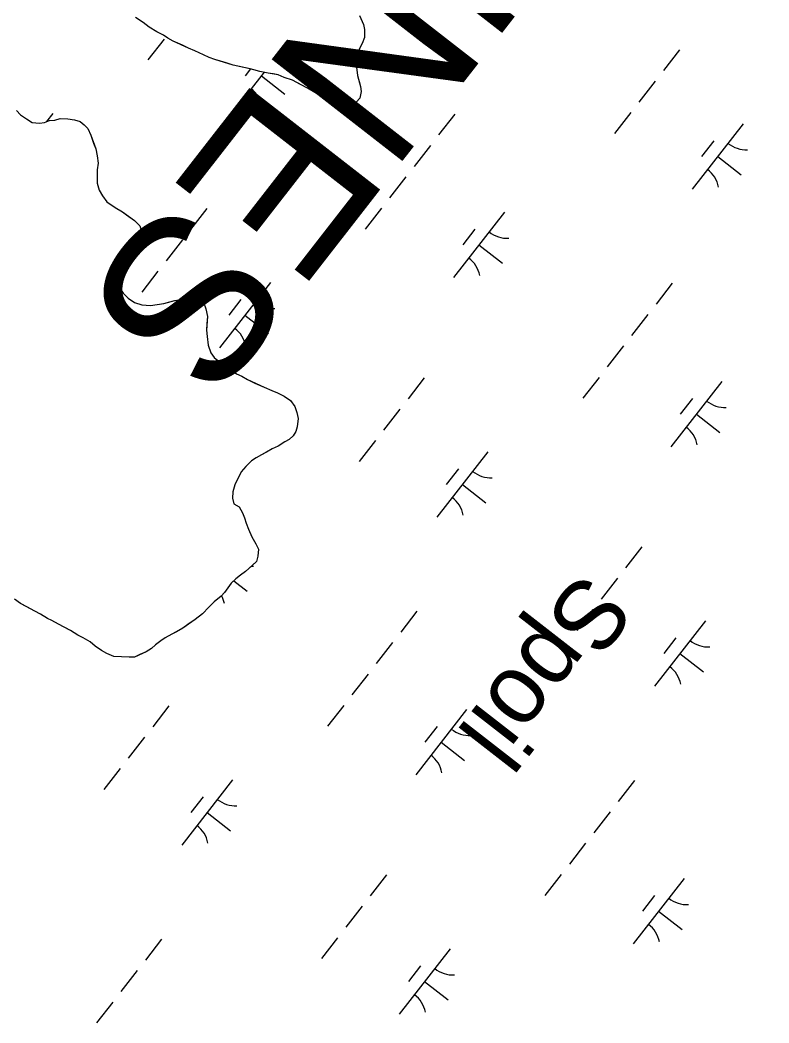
# Model space of a CAD drawing. Extents: x 3888273 to 3909528, y 158682 to 181032.
# Drawn here: x 3896083 to 3896535, y 166015 to 166620 of the extents above; entities that cross this region are included whole.
import ezdxf

# ---------------------------------------------------------------- set-up
doc = ezdxf.new("R2010")
doc.units = 0
for name, color, linetype in [('V-CHAN-SPOL', 7, 'Continuous'), ('V-TOPO-GNAM-IDEN', 7, 'Continuous'), ('V-TOPO-SHOR', 7, 'Continuous'), ('V-WETL-SWMP', 7, 'Continuous')]:
    doc.layers.add(name, color=color, linetype=linetype)

msp = doc.modelspace()

# ---------------------------------------------------------------- linework, layer by layer
at = {"layer": 'V-TOPO-SHOR'}
for points in [[(3896288.11, 166622.95), (3896290.57, 166617.44), (3896291.05, 166614.45), (3896291.02, 166609.7), (3896289.74, 166605.97), (3896287.98, 166602.99), (3896286.45, 166598.76), (3896285.92, 166594.27), (3896286.39, 166590.02), (3896286.87, 166586.77), (3896287.84, 166583.02), (3896288.57, 166580.02), (3896289.05, 166577.02), (3896288.27, 166573.03), (3896286.26, 166570.8), (3896283.75, 166568.32), (3896280.24, 166566.6), (3896276, 166566.63), (3896272.52, 166569.15), (3896268.05, 166572.17), (3896264.57, 166574.44), (3896261.59, 166576.21), (3896256.61, 166578.99), (3896252.39, 166581.26), (3896247.66, 166583.79), (3896242.68, 166585.57), (3896238.95, 166587.1), (3896235.96, 166587.62), (3896232.97, 166588.13), (3896227.98, 166589.17), (3896224.99, 166589.94), (3896222, 166590.71), (3896217.27, 166591.74), (3896211.78, 166593.02), (3896207.55, 166594.3), (3896200.82, 166596.34), (3896197.34, 166597.61), (3896193.85, 166599.13), (3896188.63, 166601.66), (3896184.9, 166603.19), (3896181.17, 166604.96), (3896175.69, 166607.49), (3896172.46, 166609.26), (3896169.73, 166611.03), (3896165.75, 166613.05), (3896161.02, 166615.83), (3896157.55, 166618.6), (3896152.83, 166621.62)], [(3896081.06, 166565.46), (3896083.54, 166562.95), (3896087.02, 166560.43), (3896090.5, 166558.4), (3896094.99, 166557.87), (3896097.99, 166558.35), (3896100.99, 166559.58), (3896104.23, 166559.81), (3896107.49, 166560.78), (3896111.98, 166560.5), (3896115.97, 166559.98), (3896119.45, 166558.96), (3896121.94, 166556.94), (3896124.17, 166554.68), (3896125.89, 166550.68), (3896127.6, 166545.92), (3896128.83, 166542.42), (3896129.8, 166538.17), (3896130.27, 166533.68), (3896129.74, 166529.68), (3896129.71, 166525.94), (3896129.68, 166521.7), (3896130.9, 166517.45), (3896132.88, 166513.94), (3896135.6, 166510.43), (3896140.56, 166506.9), (3896145.04, 166504.37)], [(3896145.04, 166504.37), (3896147.52, 166502.61), (3896152.24, 166499.08), (3896155.46, 166495.82), (3896156.69, 166492.06), (3896155.66, 166487.58), (3896152.89, 166483.85), (3896150.62, 166480.87), (3896147.85, 166477.4), (3896145.58, 166473.67), (3896143.05, 166468.95), (3896142.28, 166465.95), (3896142.01, 166461.96), (3896143.23, 166458.71), (3896145.46, 166455.2), (3896148.43, 166452.19), (3896152.16, 166449.67), (3896156.64, 166448.14), (3896161.88, 166447.85), (3896165.87, 166448.32), (3896169.87, 166449.04), (3896172.87, 166449.77), (3896176.62, 166450.75), (3896180.62, 166451.47), (3896184.37, 166452.19), (3896187.62, 166452.17), (3896190.6, 166451.4), (3896193.84, 166449.88), (3896195.31, 166445.88), (3896196.28, 166441.13), (3896196, 166436.64), (3896195.72, 166432.9), (3896196.19, 166429.15), (3896196.66, 166423.9), (3896198.37, 166419.15), (3896200.35, 166416.39), (3896203.58, 166413.87), (3896207.05, 166411.36), (3896210.28, 166409.09), (3896213.76, 166406.57), (3896217, 166405.05), (3896220.48, 166403.03), (3896224.95, 166401), (3896230.43, 166398.47), (3896235.16, 166396.44), (3896238.64, 166395.16), (3896242.62, 166393.14), (3896246.35, 166390.37), (3896249.07, 166386.86), (3896250.29, 166383.11), (3896251.02, 166379.61), (3896250.48, 166374.62), (3896249.71, 166371.63), (3896247.95, 166369.14), (3896245.69, 166366.91), (3896242.93, 166365.43), (3896238.92, 166362.97)], [(3896238.92, 166362.97), (3896235.42, 166361.24), (3896231.91, 166359.27), (3896228.9, 166357.54), (3896225.64, 166355.82), (3896222.89, 166354.09), (3896219.37, 166350.62), (3896216.6, 166347.39), (3896214.58, 166343.17), (3896212.81, 166339.43), (3896211.53, 166335.2), (3896211.5, 166331.45), (3896212.23, 166327.96), (3896215.46, 166326.19), (3896217.43, 166322.68), (3896218.66, 166319.68), (3896219.64, 166316.42), (3896221.11, 166312.67), (3896223.08, 166308.16), (3896225.54, 166303.9), (3896227.02, 166300.65), (3896226.74, 166296.41), (3896225.97, 166293.17), (3896222.95, 166290.45), (3896219.19, 166287.23), (3896216.18, 166285), (3896213.42, 166282.77), (3896210.66, 166280.05), (3896208.64, 166277.31), (3896206.62, 166274.58), (3896204.61, 166272.35), (3896200.35, 166268.88), (3896197.08, 166265.66), (3896193.31, 166261.69), (3896188.79, 166258.23), (3896184.53, 166255.26), (3896181.52, 166253.04), (3896177.51, 166250.82), (3896174.75, 166249.34), (3896170.75, 166247.12), (3896168.24, 166245.39), (3896164.98, 166242.92), (3896162.46, 166240.69), (3896159.21, 166238.71), (3896155.45, 166236.99), (3896152.2, 166235.52), (3896148.95, 166235.54), (3896144.46, 166235.57), (3896139.72, 166235.85), (3896135.49, 166237.63), (3896132.25, 166239.4), (3896128.53, 166242.17), (3896125.55, 166244.68), (3896121.33, 166247.21), (3896118.09, 166248.73), (3896113.62, 166251.5), (3896109.39, 166253.78), (3896106.41, 166255.3), (3896102.43, 166257.57), (3896099.69, 166258.84), (3896095.47, 166261.36), (3896091.74, 166263.38), (3896087.76, 166265.66), (3896083.53, 166267.93), (3896079.8, 166270.45)]]:
    msp.add_lwpolyline(points, dxfattribs=at)
at = {"layer": 'V-WETL-SWMP'}
for p, q in [((3896157.55, 166618.6), (3896152.83, 166621.63)), ((3896288.11, 166622.95), (3896290.57, 166617.44)), ((3896161.02, 166615.83), (3896157.55, 166618.6)), ((3896165.75, 166613.05), (3896161.02, 166615.83)), ((3896290.57, 166617.44), (3896291.05, 166614.45)), ((3896291.05, 166614.45), (3896291.02, 166609.7)), ((3896170.08, 166608.71), (3896160.25, 166596.08)), ((3896169.73, 166611.03), (3896165.75, 166613.05)), ((3896172.46, 166609.26), (3896169.73, 166611.03)), ((3896175.69, 166607.49), (3896172.46, 166609.26)), ((3896291.02, 166609.7), (3896289.74, 166605.97)), ((3896184.9, 166603.19), (3896175.69, 166607.49)), ((3896188.63, 166601.66), (3896184.9, 166603.19)), ((3896193.85, 166599.13), (3896188.63, 166601.66)), ((3896287.98, 166602.99), (3896286.45, 166598.75)), ((3896289.74, 166605.97), (3896287.98, 166602.99)), ((3896481.28, 166602.24), (3896471.46, 166589.61)), ((3896197.34, 166597.61), (3896193.85, 166599.13)), ((3896200.83, 166596.34), (3896197.34, 166597.61)), ((3896211.78, 166593.02), (3896200.83, 166596.34)), ((3896286.45, 166598.75), (3896285.92, 166594.26)), ((3896222, 166590.71), (3896211.78, 166593.02)), ((3896222.3, 166590.63), (3896219.09, 166586.5)), ((3896227.98, 166589.17), (3896222, 166590.71)), ((3896285.92, 166594.26), (3896286.39, 166590.02)), ((3896286.39, 166590.02), (3896286.87, 166586.77)), ((3896230.53, 166588.64), (3896213.52, 166566.77)), ((3896232.97, 166588.13), (3896227.98, 166589.17)), ((3896228.87, 166586.5), (3896243.07, 166575.45)), ((3896238.95, 166587.1), (3896232.97, 166588.13)), ((3896242.68, 166585.57), (3896238.95, 166587.1)), ((3896247.66, 166583.79), (3896242.68, 166585.57)), ((3896256.62, 166578.99), (3896247.66, 166583.79)), ((3896286.87, 166586.77), (3896288.57, 166580.02)), ((3896264.57, 166574.44), (3896256.62, 166578.99)), ((3896288.57, 166580.02), (3896289.05, 166577.02)), ((3896466.54, 166583.3), (3896456.72, 166570.67)), ((3896272.52, 166569.15), (3896264.57, 166574.44)), ((3896288.27, 166573.03), (3896286.26, 166570.8)), ((3896289.05, 166577.02), (3896288.27, 166573.03)), ((3896081.06, 166565.46), (3896083.54, 166562.94)), ((3896276, 166566.63), (3896272.52, 166569.15)), ((3896280.24, 166566.6), (3896276, 166566.63)), ((3896283.75, 166568.32), (3896280.24, 166566.6)), ((3896286.26, 166570.8), (3896283.75, 166568.32)), ((3896083.54, 166562.94), (3896087.02, 166560.43)), ((3896087.02, 166560.43), (3896090.5, 166558.4)), ((3896097.99, 166558.35), (3896100.99, 166559.58)), ((3896102.98, 166563.78), (3896099.11, 166558.81)), ((3896100.99, 166559.58), (3896104.23, 166559.81)), ((3896104.23, 166559.81), (3896107.49, 166560.78)), ((3896107.49, 166560.78), (3896111.98, 166560.51)), ((3896111.98, 166560.51), (3896115.97, 166559.98)), ((3896115.97, 166559.98), (3896119.45, 166558.96)), ((3896345.57, 166563.39), (3896335.75, 166550.76)), ((3896451.81, 166564.35), (3896441.98, 166551.73)), ((3896090.5, 166558.4), (3896094.99, 166557.87)), ((3896094.99, 166557.87), (3896097.99, 166558.35)), ((3896119.45, 166558.96), (3896121.94, 166556.94)), ((3896121.94, 166556.94), (3896124.17, 166554.68)), ((3896124.17, 166554.68), (3896125.89, 166550.68)), ((3896519.65, 166557.56), (3896488.94, 166518.1)), ((3896125.89, 166550.68), (3896128.83, 166542.42)), ((3896501.89, 166547.3), (3896494.52, 166537.83)), ((3896128.83, 166542.42), (3896129.8, 166538.17)), ((3896330.83, 166544.44), (3896321.01, 166531.82)), ((3896129.8, 166538.17), (3896130.26, 166533.67)), ((3896504.29, 166537.83), (3896518.5, 166526.77)), ((3896129.74, 166529.68), (3896129.68, 166521.7)), ((3896130.26, 166533.67), (3896129.74, 166529.68)), ((3896316.1, 166525.5), (3896306.27, 166512.88)), ((3896129.68, 166521.7), (3896130.9, 166517.45)), ((3896130.9, 166517.45), (3896132.88, 166513.94)), ((3896132.88, 166513.94), (3896135.6, 166510.43)), ((3896135.6, 166510.43), (3896140.56, 166506.9)), ((3896140.56, 166506.9), (3896145.04, 166504.37)), ((3896195.9, 166506.32), (3896186.07, 166493.69)), ((3896301.36, 166506.56), (3896291.53, 166493.93)), ((3896145.04, 166504.37), (3896152.24, 166499.08)), ((3896152.24, 166499.08), (3896155.46, 166495.82)), ((3896375.5, 166504.09), (3896344.8, 166464.63)), ((3896155.46, 166495.82), (3896156.69, 166492.06)), ((3896357.74, 166493.83), (3896350.38, 166484.36)), ((3896155.66, 166487.58), (3896150.62, 166480.87)), ((3896156.69, 166492.06), (3896155.66, 166487.58)), ((3896181.16, 166487.38), (3896171.33, 166474.75)), ((3896150.62, 166480.87), (3896147.85, 166477.4)), ((3896360.15, 166484.36), (3896374.36, 166473.3)), ((3896147.85, 166477.4), (3896145.58, 166473.67)), ((3896143.05, 166468.95), (3896142.28, 166465.96)), ((3896145.58, 166473.67), (3896143.05, 166468.95)), ((3896166.42, 166468.44), (3896156.59, 166455.81)), ((3896142.28, 166465.96), (3896142.01, 166461.96)), ((3896142.01, 166461.96), (3896143.23, 166458.71)), ((3896143.23, 166458.71), (3896145.46, 166455.2)), ((3896234.26, 166461.64), (3896203.56, 166422.18)), ((3896476.85, 166461.24), (3896467.03, 166448.61)), ((3896145.46, 166455.2), (3896148.43, 166452.19)), ((3896148.43, 166452.19), (3896152.16, 166449.66)), ((3896169.87, 166449.05), (3896176.62, 166450.75)), ((3896176.62, 166450.75), (3896184.37, 166452.19)), ((3896184.37, 166452.19), (3896187.61, 166452.17)), ((3896187.61, 166452.17), (3896190.6, 166451.4)), ((3896190.6, 166451.4), (3896193.84, 166449.88)), ((3896216.5, 166451.38), (3896209.13, 166441.91)), ((3896152.16, 166449.66), (3896156.64, 166448.14)), ((3896156.64, 166448.14), (3896161.88, 166447.85)), ((3896161.88, 166447.85), (3896165.87, 166448.32)), ((3896165.87, 166448.32), (3896169.87, 166449.05)), ((3896193.84, 166449.88), (3896195.31, 166445.88)), ((3896195.31, 166445.88), (3896196.27, 166441.13)), ((3896196.27, 166441.13), (3896195.72, 166432.89)), ((3896218.91, 166441.91), (3896233.11, 166430.85)), ((3896462.11, 166442.3), (3896452.29, 166429.67)), ((3896195.72, 166432.89), (3896196.19, 166429.15)), ((3896196.19, 166429.15), (3896196.66, 166423.9)), ((3896196.66, 166423.9), (3896198.37, 166419.15)), ((3896447.38, 166423.36), (3896437.55, 166410.73)), ((3896198.37, 166419.15), (3896200.35, 166416.39)), ((3896200.35, 166416.39), (3896203.58, 166413.87)), ((3896203.58, 166413.87), (3896213.76, 166406.57)), ((3896213.76, 166406.57), (3896217, 166405.05)), ((3896217, 166405.05), (3896220.48, 166403.03)), ((3896220.48, 166403.03), (3896230.43, 166398.47)), ((3896327.18, 166404.17), (3896317.35, 166391.55)), ((3896432.64, 166404.42), (3896422.81, 166391.79)), ((3896506.78, 166401.94), (3896476.08, 166362.48)), ((3896230.43, 166398.47), (3896235.16, 166396.44)), ((3896235.16, 166396.44), (3896238.64, 166395.16)), ((3896238.64, 166395.16), (3896242.62, 166393.14)), ((3896242.62, 166393.14), (3896246.35, 166390.37)), ((3896246.35, 166390.37), (3896249.07, 166386.86)), ((3896489.02, 166391.69), (3896481.66, 166382.21)), ((3896249.07, 166386.86), (3896250.29, 166383.11)), ((3896312.44, 166385.23), (3896302.61, 166372.6)), ((3896250.29, 166383.11), (3896251.02, 166379.61)), ((3896251.02, 166379.61), (3896250.48, 166374.62)), ((3896491.43, 166382.21), (3896505.64, 166371.16)), ((3896249.71, 166371.63), (3896247.95, 166369.14)), ((3896250.48, 166374.62), (3896249.71, 166371.63)), ((3896245.69, 166366.91), (3896242.93, 166365.43)), ((3896247.95, 166369.14), (3896245.69, 166366.91)), ((3896297.7, 166366.29), (3896287.87, 166353.66)), ((3896235.42, 166361.24), (3896228.9, 166357.54)), ((3896238.92, 166362.97), (3896235.42, 166361.24)), ((3896242.93, 166365.43), (3896238.92, 166362.97)), ((3896365.54, 166359.49), (3896334.84, 166320.03)), ((3896222.89, 166354.09), (3896219.37, 166350.62)), ((3896225.65, 166355.82), (3896222.89, 166354.09)), ((3896228.9, 166357.54), (3896225.65, 166355.82)), ((3896216.6, 166347.39), (3896212.81, 166339.43)), ((3896219.37, 166350.62), (3896216.6, 166347.39)), ((3896347.78, 166349.24), (3896340.41, 166339.77)), ((3896211.53, 166335.2), (3896211.5, 166331.46)), ((3896212.81, 166339.43), (3896211.53, 166335.2)), ((3896350.19, 166339.76), (3896364.4, 166328.71)), ((3896211.5, 166331.46), (3896212.23, 166327.96)), ((3896212.23, 166327.96), (3896215.46, 166326.19)), ((3896215.46, 166326.19), (3896217.43, 166322.68)), ((3896217.43, 166322.68), (3896218.66, 166319.68)), ((3896218.66, 166319.68), (3896219.64, 166316.42)), ((3896219.64, 166316.42), (3896221.11, 166312.67)), ((3896221.11, 166312.67), (3896223.08, 166308.16)), ((3896223.08, 166308.16), (3896225.54, 166303.9)), ((3896225.54, 166303.9), (3896227.02, 166300.65)), ((3896227.02, 166300.65), (3896226.74, 166296.41)), ((3896458.46, 166302.03), (3896448.63, 166289.4)), ((3896225.97, 166293.17), (3896219.19, 166287.23)), ((3896226.74, 166296.41), (3896225.97, 166293.17)), ((3896219.19, 166287.23), (3896216.18, 166285)), ((3896213.42, 166282.77), (3896210.65, 166280.05)), ((3896212.16, 166281.53), (3896220.25, 166275.24)), ((3896216.18, 166285), (3896213.42, 166282.77)), ((3896443.72, 166283.09), (3896433.89, 166270.46)), ((3896210.65, 166280.05), (3896206.62, 166274.58)), ((3896083.53, 166267.93), (3896079.8, 166270.45)), ((3896200.35, 166268.88), (3896197.08, 166265.66)), ((3896204.61, 166272.35), (3896200.35, 166268.88)), ((3896206.62, 166274.58), (3896204.61, 166272.35)), ((3896095.47, 166261.36), (3896083.53, 166267.93)), ((3896197.08, 166265.66), (3896193.31, 166261.69)), ((3896322.75, 166263.18), (3896312.92, 166250.55)), ((3896428.98, 166264.15), (3896419.16, 166251.52)), ((3896099.69, 166258.84), (3896095.47, 166261.36)), ((3896102.43, 166257.57), (3896099.69, 166258.84)), ((3896106.41, 166255.3), (3896102.43, 166257.57)), ((3896188.79, 166258.23), (3896181.52, 166253.04)), ((3896193.31, 166261.69), (3896188.79, 166258.23)), ((3896496.82, 166257.35), (3896466.12, 166217.89)), ((3896113.62, 166251.5), (3896106.41, 166255.3)), ((3896118.09, 166248.73), (3896113.62, 166251.5)), ((3896181.52, 166253.04), (3896170.75, 166247.12)), ((3896121.33, 166247.21), (3896118.09, 166248.73)), ((3896125.55, 166244.68), (3896121.33, 166247.21)), ((3896128.53, 166242.17), (3896125.55, 166244.68)), ((3896168.24, 166245.39), (3896164.98, 166242.92)), ((3896170.75, 166247.12), (3896168.24, 166245.39)), ((3896479.06, 166247.09), (3896471.7, 166237.62)), ((3896132.26, 166239.4), (3896128.53, 166242.17)), ((3896135.49, 166237.63), (3896132.26, 166239.4)), ((3896159.21, 166238.71), (3896152.2, 166235.52)), ((3896162.46, 166240.69), (3896159.21, 166238.71)), ((3896164.98, 166242.92), (3896162.46, 166240.69)), ((3896308.01, 166244.24), (3896298.18, 166231.61)), ((3896139.72, 166235.85), (3896135.49, 166237.63)), ((3896144.46, 166235.57), (3896139.72, 166235.85)), ((3896152.2, 166235.52), (3896144.46, 166235.57)), ((3896481.47, 166237.62), (3896495.68, 166226.57)), ((3896293.27, 166225.29), (3896283.45, 166212.67)), ((3896173.07, 166206.11), (3896163.24, 166193.48)), ((3896278.53, 166206.35), (3896268.71, 166193.73)), ((3896352.68, 166203.88), (3896321.97, 166164.42)), ((3896334.92, 166193.62), (3896327.55, 166184.15)), ((3896158.33, 166187.17), (3896148.51, 166174.54)), ((3896337.32, 166184.15), (3896351.53, 166173.1)), ((3896143.59, 166168.23), (3896133.77, 166155.6)), ((3896211.43, 166161.43), (3896180.73, 166121.97)), ((3896454.03, 166161.03), (3896444.2, 166148.41)), ((3896193.68, 166151.17), (3896186.31, 166141.7)), ((3896196.08, 166141.7), (3896210.29, 166130.65)), ((3896439.29, 166142.09), (3896429.46, 166129.46)), ((3896424.55, 166123.15), (3896414.73, 166110.52)), ((3896304.35, 166103.97), (3896294.53, 166091.34)), ((3896409.81, 166104.21), (3896399.99, 166091.58)), ((3896483.96, 166101.74), (3896453.25, 166062.27)), ((3896466.2, 166091.48), (3896458.83, 166082.01)), ((3896289.61, 166085.02), (3896279.79, 166072.4)), ((3896468.6, 166082), (3896482.81, 166070.95)), ((3896168.64, 166065.11), (3896158.82, 166052.49)), ((3896274.87, 166066.08), (3896265.05, 166053.45)), ((3896342.72, 166059.29), (3896312.01, 166019.82)), ((3896153.9, 166046.17), (3896144.08, 166033.55)), ((3896324.96, 166049.03), (3896317.59, 166039.56)), ((3896327.36, 166039.56), (3896341.57, 166028.5)), ((3896139.16, 166027.23), (3896129.34, 166014.6))]:
    msp.add_line(p, q, dxfattribs=at)
for centre, start, end in [((3896212.09, 166564.56), 11.34298, 52.88663), ((3896521.44, 166559.48), 231.34298, 272.88664), ((3896487.52, 166515.88), 11.34298, 52.88663), ((3896377.3, 166506.01), 231.34298, 272.88664), ((3896343.37, 166462.41), 11.34298, 52.88663), ((3896236.06, 166463.56), 231.34298, 272.88664), ((3896202.13, 166419.96), 11.34298, 52.88663), ((3896508.58, 166403.87), 231.34298, 272.88664), ((3896474.66, 166360.27), 11.34298, 52.88663), ((3896367.34, 166361.42), 231.34298, 272.88664), ((3896333.41, 166317.82), 11.34298, 52.88663), ((3896223.19, 166307.95), 268.49673, 272.88664), ((3896189.27, 166264.35), 11.34298, 27.92933), ((3896498.62, 166259.27), 231.34298, 272.88664), ((3896464.69, 166215.67), 11.34298, 52.88663), ((3896354.47, 166205.8), 231.34298, 272.88664), ((3896320.55, 166162.2), 11.34298, 52.88663), ((3896213.23, 166163.35), 231.34298, 272.88664), ((3896179.31, 166119.75), 11.34298, 52.88663), ((3896485.75, 166103.66), 231.34298, 272.88664), ((3896451.83, 166060.06), 11.34298, 52.88663), ((3896344.51, 166061.21), 231.34298, 272.88664), ((3896310.59, 166017.61), 11.34298, 52.88663)]:
    msp.add_arc(centre, 17.62, start, end, dxfattribs=at)

# ---------------------------------------------------------------- texts
at = {"layer": 'V-CHAN-SPOL'}
msp.add_text('Spoil', height=42, rotation=232.11852, dxfattribs=at).set_placement((3896422.32, 166288.59))
at = {"layer": 'V-TOPO-GNAM-IDEN'}
msp.add_text('PLAQUEMINES', height=99.9998, rotation=232.11954, dxfattribs=at).set_placement((3896711.98, 167209.53))

doc.saveas('drawing.dxf')
